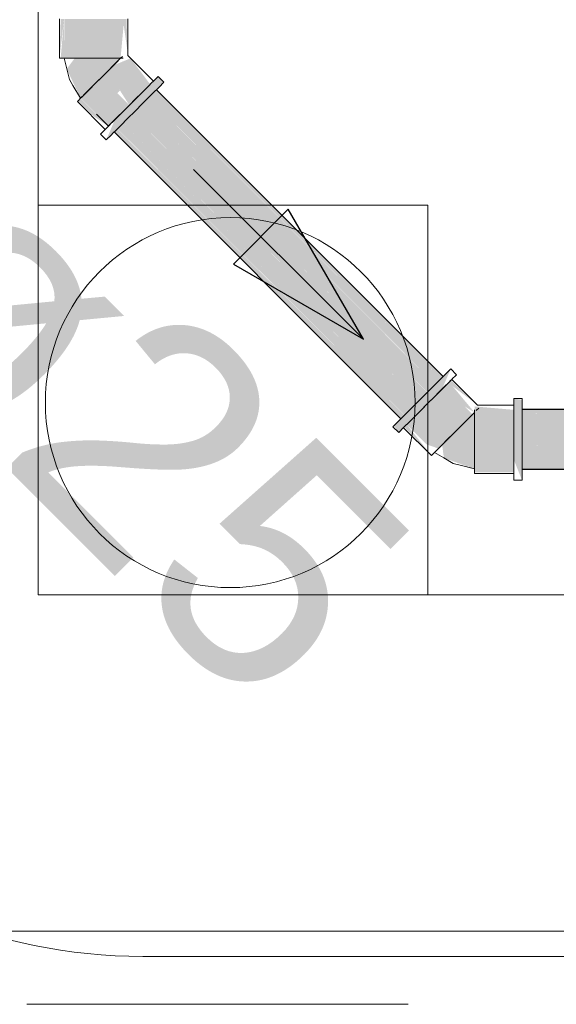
# Model space of a CAD drawing. Header units: millimetres. Extents: x 567 to 934, y -1 to 364.
# Tile 604 of 656: x 746.876 to 747.323, y 101.363 to 102.183. Entities that reach past the tile are written whole.
import ezdxf

# ---------------------------------------------------------------- set-up
doc = ezdxf.new("R2010")
doc.units = ezdxf.units.MM
doc.header["$MEASUREMENT"] = 0
doc.linetypes.add('HIDDEN2', pattern=[0.47625, 0.3175, -0.15875])
doc.linetypes.add('NULL', pattern=[0])
for name, color, linetype, lineweight in [('A-ANNO-SYMB', 7, 'Continuous', 9), ('A-WALL', 7, 'Continuous', 25), ('AF-Condutos Reúso', 200, 'Continuous', 25), ('AF-Conexões Reúso', 216, 'Continuous', 18), ('AF-Sentido conduto Reúso', 200, 'Continuous', 30), ('AF-Textos conduto Reúso', 7, 'Continuous', 9), ('ARQ-ALV-REB', 7, 'Continuous', 18), ('Caixas e Ralos - TIGRE', 7, 'Continuous', 13), ('DI-Detalhes', 1, 'HIDDEN2', 9), ('Peças hidrossanitárias', 7, 'Continuous', 13)]:
    doc.layers.add(name, color=color, linetype=linetype, lineweight=lineweight)
doc.styles.add('Arial', font='arial.ttf')

msp = doc.modelspace()

# ---------------------------------------------------------------- hatches: boundary and pattern name
at = {"layer": 'AF-Condutos Reúso', "linetype": 'Continuous'}
for points in [[(747.2157, 101.87283), (746.98257, 102.11734), (746.97638, 102.11116), (747.21558, 101.87271)], [(747.22173, 101.87886), (746.98269, 102.11746), (746.98257, 102.11734)], [(746.98257, 102.11734), (747.2157, 101.87283), (747.22173, 101.87886)], [(747.22175, 101.87888), (746.98293, 102.1177), (746.98269, 102.11746)], [(746.98293, 102.1177), (747.22175, 101.87888), (747.22202, 101.87915)], [(747.22211, 101.87923), (746.9873, 102.12207), (746.98294, 102.1177)], [(746.9873, 102.12207), (747.22211, 101.87923), (747.22636, 101.88349)], [(747.22637, 101.88351), (746.98755, 102.12232), (746.98739, 102.12215)], [(746.98755, 102.12232), (747.22637, 101.88351), (747.22649, 101.88362)], [(747.22652, 101.88365), (746.98935, 102.12412), (746.98756, 102.12232)], [(746.98935, 102.12412), (747.22652, 101.88366), (747.22827, 101.8854)], [(746.97598, 102.11075), (746.96906, 102.10383), (747.20829, 101.86542), (747.21519, 101.87232)], [(747.2152, 101.87232), (746.97611, 102.11088), (746.97598, 102.11075)], [(747.2152, 101.87232), (746.97638, 102.11115), (746.97611, 102.11088)], [(746.97638, 102.11115), (747.2152, 101.87233), (747.21558, 101.87271)], [(747.20152, 101.85866), (746.96867, 102.10343), (746.9622, 102.09697)], [(746.96866, 102.10343), (747.20152, 101.85866), (747.20785, 101.86499), (746.96879, 102.10356)], [(747.20785, 101.86499), (746.96904, 102.10381), (746.96879, 102.10356)], [(746.96904, 102.10381), (747.20786, 101.86499), (747.20829, 101.86542)], [(746.95697, 102.09175), (747.1958, 101.85293), (747.1961, 101.85323)], [(747.1962, 101.85333), (746.96189, 102.09667), (746.95699, 102.09177)], [(746.9619, 102.09667), (747.1962, 101.85333), (747.201, 101.85813), (746.96218, 102.09695)], [(746.96218, 102.09695), (747.20099, 101.85813), (747.2014, 101.85853)], [(746.9622, 102.09697), (747.2014, 101.85853), (747.20152, 101.85866)], [(746.95434, 102.08912), (747.19316, 101.85029), (747.19332, 101.85045)], [(747.19337, 101.8505), (746.95683, 102.0916), (746.95435, 102.08913)], [(746.95683, 102.0916), (747.19337, 101.8505), (747.1958, 101.85293)], [(747.28729, 101.85806), (747.8032, 101.85686), (747.8032, 101.85807)], [(747.28729, 101.85481), (747.8032, 101.85221), (747.8032, 101.85483)], [(747.8032, 101.85686), (747.29409, 101.85804), (747.29409, 101.85488), (747.8032, 101.85483)], [(747.8032, 101.85221), (747.29409, 101.85477), (747.29409, 101.84792), (747.8032, 101.84786)], [(747.8032, 101.84786), (747.29409, 101.84778), (747.29409, 101.83842), (747.8032, 101.83842)], [(747.79126, 101.83836), (747.28729, 101.83832), (747.79126, 101.83742)], [(747.4102, 101.83739), (747.8032, 101.83739), (747.28729, 101.83832)], [(747.79126, 101.83842), (747.29409, 101.83842), (747.29409, 101.83832)], [(747.29409, 101.83827), (747.29409, 101.83739), (748.65752, 101.82803)], [(747.79126, 101.82803), (747.79126, 101.83398), (747.29409, 101.83739), (747.29409, 101.82803)], [(747.28729, 101.82793), (747.79126, 101.82452), (747.79126, 101.82797)], [(747.79126, 101.82378), (747.79126, 101.82447), (747.29409, 101.82788), (747.29409, 101.82378)], [(747.29409, 101.81853), (747.7823, 101.81853), (747.7823, 101.82373), (747.29409, 101.82378)], [(747.42252, 101.81778), (747.90099, 101.81778), (747.28729, 101.81846)], [(747.77643, 101.81792), (747.7823, 101.81849), (747.29409, 101.81846)], [(747.32679, 101.81178), (747.7823, 101.81585), (747.90099, 101.81538), (747.29409, 101.81843), (747.29409, 101.81158), (747.90099, 101.81158)], [(747.28729, 101.81154), (747.7767, 101.81041), (747.7767, 101.81156)], [(747.29409, 101.80836), (747.7767, 101.80836), (747.7767, 101.81037), (747.29409, 101.81153)]]:
    msp.add_hatch(color=201, dxfattribs=at).paths.add_polyline_path(points)
at = {"layer": 'AF-Conexões Reúso', "linetype": 'Continuous'}
for points in [[(746.90975, 102.18321), (746.90878, 102.15041), (746.91259, 102.18321)], [(746.90975, 102.15041), (746.91255, 102.15041), (746.91259, 102.18321)], [(746.96542, 102.15619), (746.96462, 102.18321), (746.91274, 102.18321), (746.91259, 102.15041), (746.95965, 102.15041), (746.9622, 102.17836)], [(746.9148, 102.14159), (746.92634, 102.11711), (746.95964, 102.15041), (746.92145, 102.15041)], [(746.96795, 102.15041), (746.9538, 102.14457), (746.977, 102.12138), (746.98435, 102.12873)], [(746.9538, 102.14457), (746.94896, 102.13973), (746.96696, 102.11134), (746.977, 102.12138)], [(746.96175, 102.10614), (746.96696, 102.11134), (746.94376, 102.13453), (746.93857, 102.12933)], [(746.95913, 102.12368), (746.94896, 102.13973), (746.94376, 102.13453), (746.95687, 102.12142)], [(746.99498, 102.12975), (746.991, 102.13538), (746.95493, 102.09932), (746.94772, 102.08249)], [(746.95276, 102.09714), (746.96175, 102.10614), (746.93857, 102.12933), (746.92956, 102.12033)], [(746.92437, 102.11513), (746.93748, 102.10202), (746.94954, 102.09392), (746.92644, 102.11702)], [(746.94956, 102.09395), (746.95276, 102.09714), (746.92956, 102.12033), (746.92637, 102.11714)], [(747.1874, 101.84452), (747.19138, 101.8389), (747.22744, 101.87496), (747.23466, 101.89179)], [(747.2545, 101.86379), (747.23482, 101.88234), (747.22962, 101.87714), (747.24603, 101.86073), (747.2545, 101.85562), (747.23617, 101.8775)], [(747.22546, 101.87298), (747.21542, 101.86294), (747.23862, 101.83975), (747.24866, 101.84979)], [(747.22962, 101.87714), (747.22546, 101.87298), (747.24866, 101.84979), (747.25282, 101.85395)], [(747.22858, 101.8297), (747.23862, 101.83975), (747.21542, 101.86294), (747.21023, 101.85774)], [(747.29409, 101.86601), (747.28729, 101.86717), (747.28729, 101.81617), (747.29409, 101.79917)], [(747.22442, 101.82555), (747.22858, 101.8297), (747.21023, 101.85774), (747.20122, 101.84874)], [(747.22903, 101.81768), (747.2545, 101.80853), (747.2545, 101.85562), (747.22748, 101.82861)], [(747.2545, 101.8606), (747.2545, 101.80574), (747.28729, 101.80573), (747.28729, 101.85776)], [(747.19603, 101.84354), (747.21854, 101.81966), (747.19866, 101.8448), (747.21438, 101.82908), (747.22442, 101.82555), (747.20122, 101.84874)]]:
    msp.add_hatch(color=213, dxfattribs=at).paths.add_polyline_path(points)

# ---------------------------------------------------------------- linework, layer by layer
at = {"layer": 'A-ANNO-SYMB', "color": 8, "linetype": 'Continuous', "lineweight": 5}
msp.add_line((746.97823, 101.40273), (748.6434, 101.40273), dxfattribs=at)
msp.add_arc((746.97823, 101.85273), 0.45, 180, 270, dxfattribs=at)
at = {"layer": 'A-WALL', "color": 8, "lineweight": 5}
for p, q in [((746.89099, 101.70378), (746.89099, 103.55378)), ((748.79099, 101.70378), (746.89099, 101.70378)), ((746.42099, 101.42378), (749.07099, 101.42378))]:
    msp.add_line(p, q, dxfattribs=at)
at = {"layer": 'AF-Condutos Reúso'}
for p, q in [((747.22827, 101.88541), (746.98946, 102.12422)), ((746.93946, 102.104), (746.94954, 102.09392)), ((746.95434, 102.08912), (747.19316, 101.85029)), ((747.8032, 101.85809), (747.29409, 101.85809)), ((747.29409, 101.80836), (747.7767, 101.80836))]:
    msp.add_line(p, q, dxfattribs=at)
at = {"layer": 'AF-Conexões Reúso'}
for p, q in [((746.90878, 102.18321), (746.90878, 102.15041)), ((746.96559, 102.15636), (746.96559, 102.18321)), ((746.90878, 102.15041), (746.90975, 102.15041)), ((746.90975, 102.15041), (746.91255, 102.15041)), ((746.91255, 102.15041), (746.91259, 102.15041)), ((746.91255, 102.15041), (746.9148, 102.14159)), ((746.9136, 102.15041), (746.91255, 102.15041)), ((746.91259, 102.15041), (746.9171, 102.15041)), ((746.91664, 102.15041), (746.9136, 102.15041)), ((746.92145, 102.15041), (746.91664, 102.15041)), ((746.9171, 102.15041), (746.92298, 102.15041)), ((746.92758, 102.15041), (746.92145, 102.15041)), ((746.92298, 102.15041), (746.92984, 102.15041)), ((746.93454, 102.15041), (746.92758, 102.15041)), ((746.92984, 102.15041), (746.93718, 102.15041)), ((746.94176, 102.15041), (746.93454, 102.15041)), ((746.93718, 102.15041), (746.94453, 102.15041)), ((746.94868, 102.15041), (746.94176, 102.15041)), ((746.94453, 102.15041), (746.95139, 102.15041)), ((746.95478, 102.15041), (746.94868, 102.15041)), ((746.95139, 102.15041), (746.95727, 102.15041)), ((746.95964, 102.15041), (746.95478, 102.15041)), ((746.95571, 102.14648), (746.95964, 102.15041)), ((746.95727, 102.15041), (746.95965, 102.15041)), ((746.95964, 102.15041), (746.95796, 102.14873)), ((746.96116, 102.15192), (746.95964, 102.15041)), ((746.95965, 102.15041), (746.96178, 102.15041)), ((746.96559, 102.15287), (746.96559, 102.15636)), ((746.96805, 102.15041), (746.96559, 102.15287)), ((746.98703, 102.13142), (746.96805, 102.15041)), ((746.9148, 102.14159), (746.91704, 102.13277)), ((746.94509, 102.13586), (746.95071, 102.14148)), ((746.9538, 102.14457), (746.94896, 102.13973)), ((746.95071, 102.14148), (746.95571, 102.14648)), ((746.95796, 102.14873), (746.9538, 102.14457)), ((746.91704, 102.13277), (746.91998, 102.12782)), ((746.94376, 102.13453), (746.93857, 102.12933)), ((746.93939, 102.13016), (746.94509, 102.13586)), ((746.94896, 102.13973), (746.94376, 102.13453)), ((746.99018, 102.13456), (746.98778, 102.13216)), ((746.991, 102.13538), (746.99018, 102.13456)), ((746.9958, 102.13057), (746.991, 102.13538)), ((746.91998, 102.12782), (746.92634, 102.11711)), ((746.92998, 102.12075), (746.93417, 102.12494)), ((746.93857, 102.12933), (746.93372, 102.12449)), ((746.93417, 102.12494), (746.93939, 102.13016)), ((746.977, 102.12138), (746.98116, 102.12554)), ((746.98396, 102.12834), (746.97898, 102.12336)), ((746.98116, 102.12554), (746.98435, 102.12873)), ((746.98465, 102.12903), (746.98396, 102.12834)), ((746.98435, 102.12873), (746.98465, 102.12903)), ((746.98778, 102.13216), (746.98465, 102.12903)), ((746.98465, 102.12903), (746.98635, 102.13074)), ((746.98635, 102.13074), (746.98703, 102.13142)), ((746.98946, 102.12422), (746.99258, 102.12735)), ((746.99258, 102.12735), (746.99498, 102.12975)), ((746.99498, 102.12975), (746.9958, 102.13057)), ((746.92634, 102.11711), (746.92437, 102.11513)), ((746.92634, 102.11711), (746.92728, 102.11805)), ((746.92637, 102.11714), (746.92634, 102.11711)), ((746.92956, 102.12033), (746.92637, 102.11714)), ((746.92728, 102.11805), (746.92998, 102.12075)), ((746.93372, 102.12449), (746.92956, 102.12033)), ((746.97318, 102.11756), (746.96696, 102.11134)), ((746.96696, 102.11134), (746.97215, 102.11654)), ((746.97215, 102.11654), (746.977, 102.12138)), ((746.97898, 102.12336), (746.97318, 102.11756)), ((746.97798, 102.11275), (746.98378, 102.11855)), ((746.98378, 102.11855), (746.98876, 102.12353)), ((746.98876, 102.12353), (746.98946, 102.12422)), ((746.92437, 102.11513), (746.92367, 102.11445)), ((746.92367, 102.11445), (746.94687, 102.09126)), ((746.96696, 102.11134), (746.96074, 102.10512)), ((746.96175, 102.10614), (746.96696, 102.11134)), ((746.97176, 102.10653), (746.97798, 102.11275)), ((746.95276, 102.09714), (746.95692, 102.1013)), ((746.96074, 102.10512), (746.95493, 102.09932)), ((746.95692, 102.1013), (746.96175, 102.10614)), ((746.95974, 102.09451), (746.96554, 102.10031)), ((746.96554, 102.10031), (746.97176, 102.10653)), ((746.94954, 102.09392), (746.94614, 102.09052)), ((746.94687, 102.09126), (746.94755, 102.09194)), ((746.94755, 102.09194), (746.94954, 102.09392)), ((746.94995, 102.09434), (746.94954, 102.09392)), ((746.94954, 102.09392), (746.94956, 102.09395)), ((746.94956, 102.09395), (746.95276, 102.09714)), ((746.95493, 102.09932), (746.94995, 102.09434)), ((746.95476, 102.08953), (746.95974, 102.09451)), ((746.94373, 102.08812), (746.94291, 102.0873)), ((746.94291, 102.0873), (746.94772, 102.08249)), ((746.94614, 102.09052), (746.94373, 102.08812)), ((746.94854, 102.08331), (746.95094, 102.08571)), ((746.95094, 102.08571), (746.95434, 102.08912)), ((746.95434, 102.08912), (746.95476, 102.08953)), ((746.94772, 102.08249), (746.94854, 102.08331)), ((747.23144, 101.88857), (747.22827, 101.88541)), ((747.23384, 101.89097), (747.23144, 101.88857)), ((747.23466, 101.89179), (747.23384, 101.89097)), ((747.23947, 101.88698), (747.23466, 101.89179)), ((747.23865, 101.88616), (747.23947, 101.88698)), ((747.22264, 101.87977), (747.21684, 101.87397)), ((747.22761, 101.88475), (747.22264, 101.87977)), ((747.22744, 101.87496), (747.23242, 101.87994)), ((747.22827, 101.88541), (747.22761, 101.88475)), ((747.23282, 101.88033), (747.22962, 101.87714)), ((747.23242, 101.87994), (747.23308, 101.8806)), ((747.23308, 101.8806), (747.23282, 101.88033)), ((747.23308, 101.8806), (747.2355, 101.88302)), ((747.23482, 101.88234), (747.23308, 101.8806)), ((747.2355, 101.88302), (747.23482, 101.88234)), ((747.2355, 101.88302), (747.23624, 101.88376)), ((747.2545, 101.86403), (747.2355, 101.88302)), ((747.23624, 101.88376), (747.23865, 101.88616)), ((747.21684, 101.87397), (747.21062, 101.86775)), ((747.22546, 101.87298), (747.22062, 101.86814)), ((747.22164, 101.86916), (747.22744, 101.87496)), ((747.22962, 101.87714), (747.22546, 101.87298)), ((747.21062, 101.86775), (747.20439, 101.86152)), ((747.2092, 101.85672), (747.21542, 101.86294)), ((747.21542, 101.86294), (747.21023, 101.85774)), ((747.21542, 101.86294), (747.22164, 101.86916)), ((747.22062, 101.86814), (747.21542, 101.86294)), ((747.25695, 101.86157), (747.2545, 101.86403)), ((747.28729, 101.86717), (747.28729, 101.86601)), ((747.29409, 101.86717), (747.28729, 101.86717)), ((747.28729, 101.86601), (747.28729, 101.86261)), ((747.28729, 101.86261), (747.28729, 101.86157)), ((747.29409, 101.86601), (747.29409, 101.86717)), ((747.29409, 101.86261), (747.29409, 101.86601)), ((747.29409, 101.85809), (747.29409, 101.86261)), ((747.1986, 101.85573), (747.19362, 101.85075)), ((747.20439, 101.86152), (747.1986, 101.85573)), ((747.2034, 101.85092), (747.2092, 101.85672)), ((747.21023, 101.85774), (747.20538, 101.8529)), ((747.2545, 101.85562), (747.25106, 101.85219)), ((747.25282, 101.85395), (747.2545, 101.85562)), ((747.2545, 101.85776), (747.2545, 101.85562)), ((747.2545, 101.85006), (747.2545, 101.85562)), ((747.2545, 101.85562), (747.2545, 101.85325)), ((747.25601, 101.85714), (747.25628, 101.8574)), ((747.25628, 101.8574), (747.25801, 101.85914)), ((747.26043, 101.86157), (747.25695, 101.86157)), ((747.28729, 101.86157), (747.26043, 101.86157)), ((747.28729, 101.86157), (747.28729, 101.85809)), ((747.28729, 101.8606), (747.28729, 101.86157)), ((747.28729, 101.85809), (747.28729, 101.8606)), ((747.28729, 101.85809), (747.28729, 101.85721)), ((747.28729, 101.85776), (747.28729, 101.85809)), ((747.28729, 101.85325), (747.28729, 101.85776)), ((747.28729, 101.85721), (747.28729, 101.85017)), ((747.29409, 101.85721), (747.29409, 101.85809)), ((747.29409, 101.85017), (747.29409, 101.85721)), ((747.1898, 101.84693), (747.1874, 101.84452)), ((747.19316, 101.85029), (747.1898, 101.84693)), ((747.19362, 101.85075), (747.19316, 101.85029)), ((747.19797, 101.84549), (747.19842, 101.84594)), ((747.20122, 101.84874), (747.19803, 101.84555)), ((747.19842, 101.84594), (747.2034, 101.85092)), ((747.20538, 101.8529), (747.20122, 101.84874)), ((747.24674, 101.84787), (747.24186, 101.84298)), ((747.24381, 101.84494), (747.24866, 101.84979)), ((747.25106, 101.85219), (747.24674, 101.84787)), ((747.24866, 101.84979), (747.25282, 101.85395)), ((747.2545, 101.85325), (747.2545, 101.84737)), ((747.2545, 101.84299), (747.2545, 101.85006)), ((747.2545, 101.84737), (747.2545, 101.84052)), ((747.28729, 101.84737), (747.28729, 101.85325)), ((747.28729, 101.85017), (747.28729, 101.84197)), ((747.28729, 101.84052), (747.28729, 101.84737)), ((747.29409, 101.84197), (747.29409, 101.85017)), ((747.1874, 101.84452), (747.18658, 101.8437)), ((747.18658, 101.8437), (747.19138, 101.8389)), ((747.19138, 101.8389), (747.1922, 101.83972)), ((747.1922, 101.83972), (747.1946, 101.84212)), ((747.1946, 101.84212), (747.19797, 101.84549)), ((747.19603, 101.84354), (747.19534, 101.84286)), ((747.19534, 101.84286), (747.21854, 101.81966)), ((747.19797, 101.84549), (747.19603, 101.84354)), ((747.19803, 101.84555), (747.19797, 101.84549)), ((747.23675, 101.83788), (747.23182, 101.83295)), ((747.23342, 101.83455), (747.23862, 101.83975)), ((747.24186, 101.84298), (747.23675, 101.83788)), ((747.23862, 101.83975), (747.24381, 101.84494)), ((747.2545, 101.83505), (747.2545, 101.84299)), ((747.2545, 101.84052), (747.2545, 101.83317)), ((747.28729, 101.84197), (747.28729, 101.83317)), ((747.28729, 101.83317), (747.28729, 101.84052)), ((747.29409, 101.83317), (747.29409, 101.84197)), ((747.22442, 101.82555), (747.22858, 101.8297)), ((747.23182, 101.83295), (747.22748, 101.82861)), ((747.22858, 101.8297), (747.23342, 101.83455)), ((747.2545, 101.82698), (747.2545, 101.83505)), ((747.2545, 101.83317), (747.2545, 101.82582)), ((747.28729, 101.83317), (747.28729, 101.82437)), ((747.28729, 101.82582), (747.28729, 101.83317)), ((747.29409, 101.82437), (747.29409, 101.83317)), ((747.21922, 101.82035), (747.22116, 101.82229)), ((747.22116, 101.82229), (747.22122, 101.82235)), ((747.22194, 101.82306), (747.22119, 101.82232)), ((747.22119, 101.82232), (747.22903, 101.81768)), ((747.22122, 101.82235), (747.22442, 101.82555)), ((747.22409, 101.82522), (747.22194, 101.82306)), ((747.22748, 101.82861), (747.22409, 101.82522)), ((747.2545, 101.81961), (747.2545, 101.82698)), ((747.2545, 101.82582), (747.2545, 101.81897)), ((747.28729, 101.81897), (747.28729, 101.82582)), ((747.28729, 101.82437), (747.28729, 101.81617)), ((747.29409, 101.81617), (747.29409, 101.82437)), ((747.21854, 101.81966), (747.21922, 101.82035)), ((747.22903, 101.81768), (747.23685, 101.81303)), ((747.2545, 101.81368), (747.2545, 101.81961)), ((747.2545, 101.81897), (747.2545, 101.81309)), ((747.2545, 101.80986), (747.2545, 101.81368)), ((747.2545, 101.81309), (747.2545, 101.80857)), ((747.28729, 101.81309), (747.28729, 101.81897)), ((747.28729, 101.81617), (747.28729, 101.80913)), ((747.28729, 101.80857), (747.28729, 101.81309)), ((747.29409, 101.80913), (747.29409, 101.81617)), ((747.23685, 101.81303), (747.24242, 101.81161)), ((747.24242, 101.81161), (747.2545, 101.80853)), ((747.2545, 101.80853), (747.2545, 101.80986)), ((747.2545, 101.80857), (747.2545, 101.80853)), ((747.2545, 101.80853), (747.2545, 101.80836)), ((747.2545, 101.80836), (747.2545, 101.80574)), ((747.2545, 101.80574), (747.2545, 101.80477)), ((747.28729, 101.80913), (747.28729, 101.80836)), ((747.28729, 101.80836), (747.28729, 101.80857)), ((747.28729, 101.80836), (747.28729, 101.80477)), ((747.28729, 101.80573), (747.28729, 101.80836)), ((747.28729, 101.80477), (747.28729, 101.80573)), ((747.29409, 101.80836), (747.29409, 101.80913)), ((747.29409, 101.80372), (747.29409, 101.80836)), ((747.2545, 101.80477), (747.28729, 101.80477)), ((747.28729, 101.80477), (747.28729, 101.80372)), ((747.28729, 101.80372), (747.28729, 101.80033)), ((747.28729, 101.80033), (747.28729, 101.79917)), ((747.28729, 101.79917), (747.29409, 101.79917)), ((747.29409, 101.80033), (747.29409, 101.80372)), ((747.29409, 101.79917), (747.29409, 101.80033))]:
    msp.add_line(p, q, dxfattribs=at)
at = {"layer": 'AF-Sentido conduto Reúso'}
for p, q in [((747.09938, 102.02475), (747.05363, 101.97899)), ((747.16188, 101.91649), (747.09938, 102.02475)), ((747.05363, 101.97899), (747.16188, 101.91649))]:
    msp.add_line(p, q, dxfattribs=at)
msp.add_lwpolyline([(747.02046, 102.05791), (747.16188, 101.91649)], dxfattribs=at)
at = {"layer": 'ARQ-ALV-REB', "color": 8, "lineweight": 5}
for p, q in [((746.89099, 102.02828), (747.21549, 102.02828)), ((747.21549, 102.02828), (747.21549, 101.70378))]:
    msp.add_line(p, q, dxfattribs=at)
at = {"layer": 'Caixas e Ralos - TIGRE', "color": 8, "lineweight": 5}
for p, q in [((747.21549, 102.02828), (746.89099, 102.02828)), ((747.21549, 101.70378), (747.21549, 102.02828))]:
    msp.add_line(p, q, dxfattribs=at)
for start, end in [(90, 270), (270, 90)]:
    msp.add_arc((747.05099, 101.86378), 0.154, start, end, dxfattribs=at)
at = {"layer": 'DI-Detalhes'}
msp.add_lwpolyline([(746.51157, 105.58128), (749.10413, 105.58128), (749.10413, 101.36287), (746.51157, 101.36287), (746.51157, 105.58128)], dxfattribs=at)
at = {"layer": 'Peças hidrossanitárias', "color": 8, "lineweight": 5}
for p, q in [((746.89099, 102.02828), (747.21549, 102.02828)), ((747.21549, 102.02828), (747.21549, 101.70378))]:
    msp.add_line(p, q, dxfattribs=at)

# ---------------------------------------------------------------- texts
at = {"layer": 'AF-Textos conduto Reúso', "linetype": 'NULL', "insert": (746.73053, 101.93621), "char_height": 0.2, "width": 0.9628049, "attachment_point": 7, "rotation": 314.99989, "line_spacing_factor": 0.6, "style": 'Arial'}
msp.add_mtext('ø25', dxfattribs=at)

doc.saveas('drawing.dxf')
